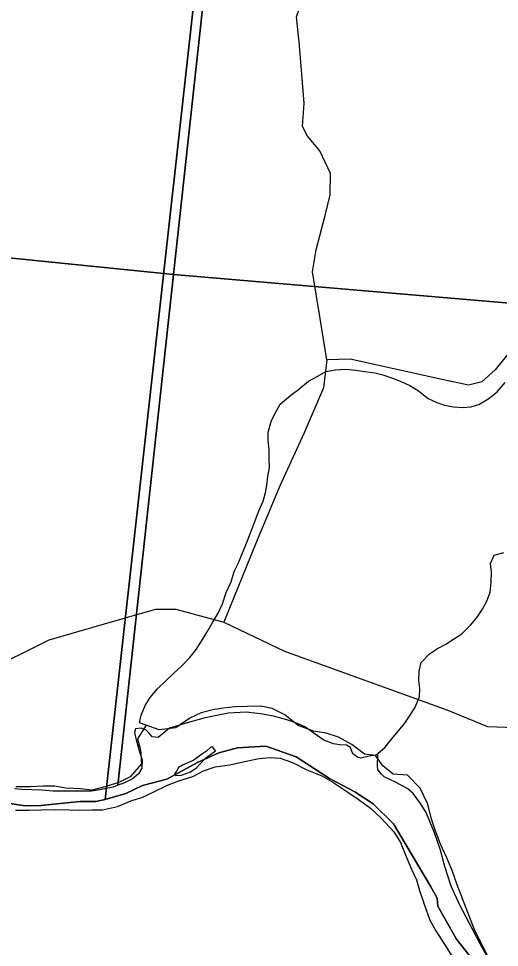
# Model space of a CAD drawing. Extents: x 0 to 34, y -4 to 22.
# Drawn here: x 7.647 to 7.964, y 17.313 to 17.925 of the extents above; entities that cross this region are included whole.
import ezdxf

# ---------------------------------------------------------------- set-up
doc = ezdxf.new("R2010")
doc.units = 0
for name, color, linetype in [('GM_X_County_Road', 7, 'Continuous'), ('GM_X_Major_River', 7, 'Continuous'), ('GM_X_Minor_River', 7, 'Continuous'), ('GM_X_Section', 7, 'Continuous'), ('GM_X_Township', 7, 'Continuous'), ('GM_X_Township_Road', 7, 'Continuous')]:
    doc.layers.add(name, color=color, linetype=linetype)

msp = doc.modelspace()

# ---------------------------------------------------------------- linework, layer by layer
at = {"layer": 'GM_X_County_Road'}
for points in [[(7.71345, 17.52946), (7.71723, 17.53055), (7.71865, 17.53096), (7.73719, 17.53623), (7.7503, 17.53626), (7.78194, 17.52766), (7.82194, 17.50848), (7.92894, 17.46991), (7.95574, 17.459), (7.9739, 17.4584), (8.00225, 17.45921), (8.02938, 17.4515), (8.07222, 17.42693), (8.08366, 17.41042), (8.0959, 17.37892), (8.11219, 17.36419), (8.16162, 17.33442), (8.21917, 17.29622)], [(7.12874, 17.42204), (7.14789, 17.41714), (7.18205, 17.41411), (7.2072, 17.41498), (7.23831, 17.42056), (7.27658, 17.4228), (7.29363, 17.41955), (7.3071, 17.41129), (7.33158, 17.40496), (7.36392, 17.4049), (7.37576, 17.40842), (7.41611, 17.42211), (7.44593, 17.42959), (7.46306, 17.43061), (7.48311, 17.43078), (7.51998, 17.444), (7.57068, 17.46712), (7.62387, 17.49475), (7.66704, 17.51613), (7.71322, 17.5294), (7.71345, 17.52946)]]:
    msp.add_lwpolyline(points, dxfattribs=at)
at = {"layer": 'GM_X_Major_River'}
for points in [[(7.95633, 17.30656), (7.95176, 17.31602), (7.94717, 17.32496), (7.94392, 17.33359), (7.93939, 17.34493), (7.93563, 17.35465), (7.93239, 17.36409), (7.92886, 17.37246), (7.92481, 17.38138), (7.9213, 17.39056), (7.91881, 17.39784), (7.91639, 17.40779), (7.91131, 17.41834), (7.90296, 17.42683), (7.89361, 17.4276), (7.8868, 17.43312), (7.88189, 17.43992), (7.87468, 17.44064), (7.86628, 17.447), (7.85758, 17.45203), (7.84935, 17.45464), (7.84108, 17.45591), (7.83101, 17.45964), (7.82209, 17.46654), (7.8139, 17.47076), (7.80644, 17.47228), (7.79761, 17.47224), (7.7893, 17.47191), (7.78179, 17.47103), (7.7748, 17.46987), (7.76699, 17.46792), (7.75967, 17.46436), (7.75041, 17.45818), (7.7394, 17.45685), (7.73091, 17.45974), (7.72506, 17.4508), (7.72701, 17.44353), (7.72785, 17.43442), (7.7204, 17.42579), (7.71335, 17.42222), (7.70444, 17.41951), (7.69528, 17.41706), (7.68754, 17.41779), (7.67791, 17.4183), (7.67045, 17.41955), (7.66296, 17.41974), (7.65438, 17.41915), (7.64501, 17.41912)], [(7.77651, 17.44283), (7.7747, 17.44528), (7.77336, 17.44531), (7.77062, 17.44271), (7.76653, 17.44014), (7.76214, 17.43677), (7.75865, 17.43526), (7.75485, 17.43348)], [(7.64489, 17.40389), (7.65372, 17.40394), (7.66175, 17.404), (7.67086, 17.40431), (7.68022, 17.40407), (7.68718, 17.4039), (7.69521, 17.40397), (7.70217, 17.40406), (7.71186, 17.40622), (7.72133, 17.41026), (7.72808, 17.41223), (7.73512, 17.41553), (7.74488, 17.42036), (7.75245, 17.42312), (7.76162, 17.42609), (7.76867, 17.42966), (7.77624, 17.43241), (7.78591, 17.43377), (7.7956, 17.43594), (7.80529, 17.43783), (7.81253, 17.43845), (7.81921, 17.43802), (7.82716, 17.43515), (7.83668, 17.43036), (7.84648, 17.42638), (7.85386, 17.42218), (7.8636, 17.41579), (7.87044, 17.41108), (7.87859, 17.40526), (7.88564, 17.39867), (7.89397, 17.38964), (7.89834, 17.38258), (7.90212, 17.3734), (7.90565, 17.36502), (7.90895, 17.35799), (7.91091, 17.35099), (7.91388, 17.34183), (7.91763, 17.33131), (7.92173, 17.32426), (7.92713, 17.31584), (7.93279, 17.30688)], [(7.75485, 17.43348), (7.75214, 17.43194), (7.75074, 17.42957), (7.74962, 17.42773), (7.75039, 17.42664), (7.75415, 17.42682), (7.76009, 17.42907), (7.76418, 17.43191), (7.76666, 17.43452), (7.76996, 17.43818), (7.77651, 17.44283)]]:
    msp.add_lwpolyline(points, dxfattribs=at)
at = {"layer": 'GM_X_Minor_River'}
for points in [[(7.73091, 17.45974), (7.72649, 17.46129), (7.72765, 17.46635), (7.73016, 17.47272), (7.73346, 17.47802), (7.73837, 17.48382), (7.74381, 17.48908), (7.74898, 17.49408), (7.75414, 17.4988), (7.75958, 17.50433), (7.76368, 17.50961), (7.76725, 17.51517), (7.7711, 17.52126), (7.77441, 17.52709), (7.77827, 17.53371), (7.78104, 17.53981), (7.78358, 17.54726), (7.7869, 17.55415), (7.78889, 17.56107), (7.79139, 17.56638), (7.79445, 17.57382), (7.79696, 17.57966), (7.79892, 17.5847), (7.80116, 17.59055), (7.80312, 17.59586), (7.80535, 17.60144), (7.80786, 17.60728), (7.80956, 17.61287), (7.81044, 17.61794), (7.81107, 17.62354), (7.81198, 17.62967), (7.8118, 17.63502), (7.8119, 17.64117), (7.81121, 17.64733), (7.8113, 17.65294), (7.81329, 17.65986), (7.81551, 17.6649), (7.8191, 17.67126), (7.82615, 17.6773), (7.8313, 17.68123), (7.83781, 17.68647), (7.84348, 17.68959), (7.84915, 17.6927), (7.85532, 17.69394), (7.86228, 17.69437), (7.86896, 17.69372), (7.87483, 17.69283), (7.8815, 17.69192), (7.88683, 17.6905), (7.89321, 17.68852), (7.89932, 17.68602), (7.90463, 17.68353), (7.91019, 17.67997), (7.91653, 17.67505), (7.92236, 17.67229), (7.92742, 17.6706), (7.93328, 17.66944), (7.9397, 17.66907), (7.94479, 17.66952), (7.94989, 17.67105), (7.95665, 17.67495), (7.96207, 17.67941), (7.96726, 17.68547)], [(7.88189, 17.43992), (7.88832, 17.44534), (7.89242, 17.45062), (7.89706, 17.45616), (7.90116, 17.46117), (7.90473, 17.46646), (7.90803, 17.47176), (7.91081, 17.4784), (7.91117, 17.484), (7.91046, 17.48936), (7.91057, 17.49551), (7.912, 17.5011), (7.91744, 17.50689), (7.92285, 17.51028), (7.92825, 17.51314), (7.93339, 17.51653), (7.93879, 17.51992), (7.94451, 17.52571), (7.94888, 17.53099), (7.95244, 17.53628), (7.95521, 17.54158), (7.95745, 17.54742), (7.95809, 17.55383), (7.95821, 17.56078), (7.95776, 17.5664), (7.95999, 17.57171), (7.96644, 17.57348)]]:
    msp.add_lwpolyline(points, dxfattribs=at)
at = {"layer": 'GM_X_Section'}
for points in [[(7.15014, 18.55903), (7.82864, 18.48717), (7.74884, 17.75662), (7.07455, 17.825)], [(7.82864, 18.48717), (8.52385, 18.41099), (8.46166, 17.69579), (7.74884, 17.75662)]]:
    msp.add_lwpolyline(points, close=True, dxfattribs=at)
for points in [[(7.07455, 17.825), (7.74884, 17.75662), (7.71214, 17.42032), (7.70918, 17.41904), (7.70035, 17.41734), (7.69474, 17.41638), (7.6854, 17.41629), (7.66941, 17.41632), (7.66222, 17.41699), (7.6489, 17.4175), (7.64411, 17.41786)], [(7.95736, 17.30401), (7.95092, 17.31586), (7.94371, 17.32959), (7.93753, 17.34117), (7.93164, 17.35381), (7.92761, 17.36669), (7.92462, 17.37741), (7.92083, 17.38894), (7.91778, 17.39646), (7.91522, 17.40238), (7.9116, 17.40831), (7.90666, 17.4148), (7.90325, 17.4178), (7.89507, 17.42222), (7.88767, 17.42582), (7.88583, 17.42746), (7.88349, 17.43043), (7.88328, 17.43337), (7.88341, 17.4403), (7.87779, 17.43934), (7.87217, 17.43811), (7.87005, 17.43869), (7.86689, 17.44087), (7.86537, 17.44517), (7.86273, 17.44655), (7.85847, 17.4469), (7.85421, 17.44751), (7.84786, 17.45003), (7.84207, 17.45387), (7.83576, 17.45852), (7.83048, 17.46102), (7.82358, 17.46328), (7.81483, 17.46585), (7.80606, 17.46734), (7.79675, 17.46832), (7.78875, 17.46794), (7.78501, 17.46774), (7.77859, 17.46652), (7.76975, 17.46456), (7.75796, 17.46131), (7.74617, 17.4578), (7.74373, 17.45598), (7.73886, 17.45181), (7.73486, 17.45215), (7.73252, 17.45486), (7.73068, 17.45676), (7.7275, 17.45789), (7.72376, 17.45742), (7.72319, 17.45504), (7.72416, 17.45022), (7.72667, 17.44164), (7.72818, 17.43708), (7.72808, 17.43148), (7.72588, 17.42779), (7.72181, 17.4244), (7.71616, 17.42157), (7.71214, 17.42032), (7.74884, 17.75662), (8.46166, 17.69579)]]:
    msp.add_lwpolyline(points, dxfattribs=at)
at = {"layer": 'GM_X_Township'}
for points in [[(7.63827, 17.4087), (7.65116, 17.40663), (7.66153, 17.40694), (7.68724, 17.40949), (7.69768, 17.40955), (7.70395, 17.41086), (7.82296, 18.48336)], [(7.82296, 18.48336), (7.70395, 17.41086), (7.71737, 17.41479), (7.72836, 17.42007), (7.74444, 17.42423), (7.7652, 17.43548), (7.77871, 17.44152), (7.79102, 17.44489), (7.80961, 17.44604), (7.82955, 17.43901), (7.8517, 17.42462), (7.8683, 17.41587), (7.88043, 17.40793), (7.8937, 17.39485), (7.91803, 17.35372), (7.92254, 17.34583), (7.92295, 17.34052), (7.93526, 17.31876), (7.95219, 17.29739)], [(7.95219, 17.29739), (7.93526, 17.31876), (7.92295, 17.34052), (7.92254, 17.34583), (7.91803, 17.35372), (7.8937, 17.39485), (7.88043, 17.40793), (7.8683, 17.41587), (7.8517, 17.42462), (7.82955, 17.43901), (7.80961, 17.44604), (7.79102, 17.44489), (7.77871, 17.44152), (7.7652, 17.43548), (7.74444, 17.42423), (7.72836, 17.42007), (7.71737, 17.41479), (7.70395, 17.41086), (7.69768, 17.40955), (7.68724, 17.40949), (7.66153, 17.40694), (7.65116, 17.40663), (7.63827, 17.4087)]]:
    msp.add_lwpolyline(points, dxfattribs=at)
at = {"layer": 'GM_X_Township_Road'}
for points in [[(7.83174, 17.90852), (7.83147, 17.9118), (7.82982, 17.92637), (7.83913, 17.95324), (7.83932, 17.96394), (7.82866, 18.04441), (7.82343, 18.08765), (7.82132, 18.096), (7.81761, 18.09811), (7.81145, 18.09878), (7.7989, 18.09988), (7.78929, 18.10274), (7.78341, 18.1046)], [(7.84991, 17.70039), (7.84536, 17.72774), (7.84033, 17.75856), (7.84274, 17.77295), (7.84907, 17.79635), (7.85198, 17.80913), (7.85225, 17.82329), (7.84531, 17.83811), (7.83721, 17.84788), (7.83386, 17.85409), (7.83495, 17.86957), (7.83181, 17.90764), (7.83174, 17.90852)], [(8.01302, 17.75861), (7.96073, 17.69382), (7.95203, 17.68596), (7.94316, 17.68372), (7.92666, 17.68723), (7.86516, 17.70092), (7.84991, 17.70039), (7.8477, 17.682), (7.83484, 17.6523), (7.81921, 17.61784), (7.80326, 17.58019), (7.78194, 17.52766)]]:
    msp.add_lwpolyline(points, dxfattribs=at)

doc.saveas('drawing.dxf')
